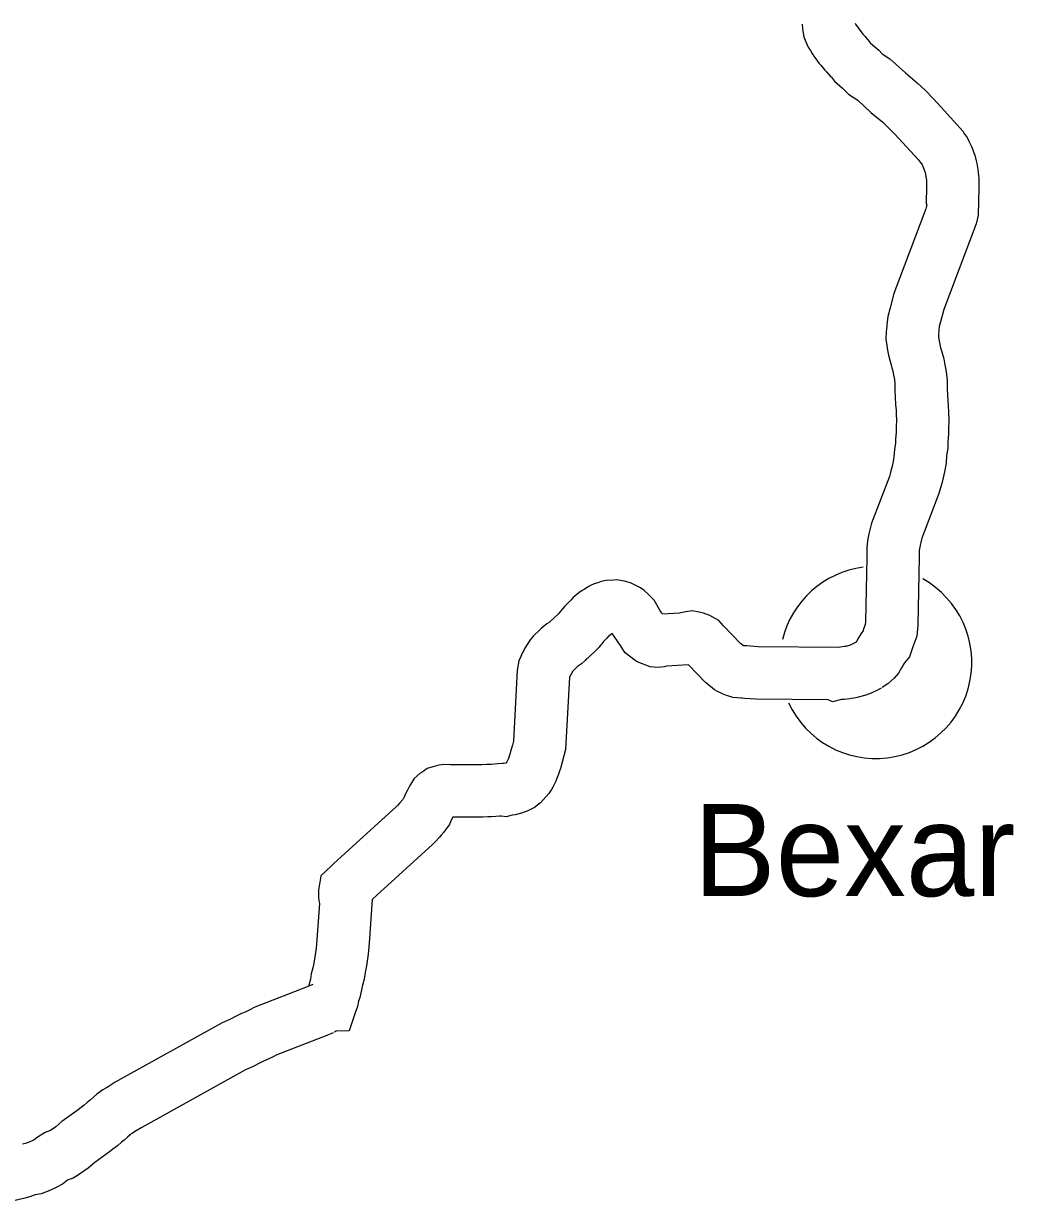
# Model space of a CAD drawing. Extents: x 1377389 to 1380723, y 1168351 to 1170484.
# Drawn here: x 1377955.3 to 1378011.9, y 1170224.4 to 1170291.8 of the extents above; entities that cross this region are included whole.
import ezdxf

# ---------------------------------------------------------------- set-up
doc = ezdxf.new("R2010")
doc.units = 0
doc.layers.add('B_Fill', color=7, linetype='Continuous')

msp = doc.modelspace()

# ---------------------------------------------------------------- linework, layer by layer
at = {"layer": 'B_Fill'}
for points in [[(1378002.871, 1170291.827), (1378002.899, 1170291.779), (1378003.322, 1170291.205), (1378003.428, 1170291.082), (1378003.753, 1170290.691), (1378004.236, 1170290.284), (1378004.428, 1170290.075), (1378004.868, 1170289.793), (1378005.75, 1170288.977), (1378006.433, 1170288.415), (1378006.9, 1170287.978), (1378007.322, 1170287.54), (1378007.595, 1170287.243), (1378008.723, 1170286.009), (1378009.034, 1170285.648), (1378009.139, 1170285.478), (1378009.263, 1170285.319), (1378009.39, 1170285.065), (1378009.543, 1170284.767), (1378009.604, 1170284.571), (1378009.644, 1170284.461), (1378009.719, 1170284.259), (1378009.787, 1170284.02), (1378009.845, 1170283.786), (1378009.896, 1170283.448), (1378009.922, 1170283.255), (1378009.964, 1170282.964), (1378009.957, 1170282.396), (1378009.917, 1170280.824), (1378009.873, 1170280.652), (1378009.802, 1170280.335), (1378007.958, 1170275.435), (1378007.77, 1170274.73), (1378007.692, 1170274.449), (1378007.67, 1170274.27), (1378007.65, 1170273.958), (1378007.644, 1170273.912), (1378007.641, 1170273.868), (1378007.642, 1170273.861), (1378007.688, 1170273.616), (1378007.716, 1170273.447), (1378007.752, 1170273.316), (1378007.839, 1170273.001), (1378007.869, 1170272.874), (1378007.95, 1170272.609), (1378008.009, 1170272.254), (1378008.093, 1170271.886), (1378008.138, 1170271.353), (1378008.153, 1170270.894), (1378008.166, 1170270.513), (1378008.176, 1170270.191), (1378008.204, 1170269.905), (1378008.228, 1170269.547), (1378008.243, 1170269.064), (1378008.216, 1170268.598), (1378008.217, 1170268.279), (1378008.188, 1170267.864), (1378008.176, 1170267.464), (1378008.105, 1170267.058), (1378008.078, 1170266.622), (1378007.989, 1170266.131), (1378007.91, 1170265.777), (1378007.835, 1170265.465), (1378007.77, 1170265.205), (1378007.67, 1170264.884), (1378006.688, 1170262.337), (1378006.634, 1170262.084), (1378006.59, 1170261.926), (1378006.572, 1170261.818), (1378006.558, 1170261.726), (1378006.544, 1170261.628), (1378006.547, 1170261.543), (1378006.542, 1170261.403), (1378006.547, 1170261.234), (1378006.459, 1170257.356), (1378006.399, 1170256.726), (1378006.178, 1170256.1), (1378005.991, 1170255.533), (1378005.7, 1170255.191), (1378005.664, 1170255.127), (1378005.531, 1170254.896), (1378005.353, 1170254.599), (1378005.105, 1170254.311), (1378004.754, 1170253.978), (1378004.413, 1170253.775)], [(1377999.84, 1170291.77), (1377999.859, 1170291.533), (1377999.88, 1170291.378), (1377999.931, 1170291.054), (1378000.041, 1170290.758), (1378000.202, 1170290.425), (1378000.315, 1170290.254), (1378000.406, 1170290.094), (1378000.511, 1170289.932), (1378000.616, 1170289.786), (1378000.807, 1170289.518), (1378000.908, 1170289.423), (1378000.977, 1170289.329), (1378001.141, 1170289.14), (1378001.227, 1170289.037), (1378001.487, 1170288.753), (1378001.518, 1170288.731), (1378001.696, 1170288.502), (1378002.157, 1170288.113), (1378002.484, 1170287.758), (1378003.026, 1170287.411), (1378003.777, 1170286.716), (1378004.452, 1170286.16), (1378004.792, 1170285.842), (1378005.137, 1170285.483), (1378005.384, 1170285.216), (1378006.479, 1170284.017), (1378006.605, 1170283.871), (1378006.67, 1170283.766), (1378006.713, 1170283.71), (1378006.749, 1170283.64), (1378006.831, 1170283.421), (1378006.866, 1170283.326), (1378006.888, 1170283.247), (1378006.899, 1170283.202), (1378006.926, 1170283.022), (1378006.952, 1170282.835), (1378006.962, 1170282.767), (1378006.958, 1170282.453), (1378006.934, 1170281.52), (1378006.97, 1170281.409), (1378006.955, 1170281.347), (1378006.921, 1170281.198), (1378005.098, 1170276.352), (1378004.876, 1170275.52), (1378004.74, 1170275.032), (1378004.682, 1170274.546), (1378004.663, 1170274.256), (1378004.653, 1170274.181), (1378004.631, 1170273.723), (1378004.682, 1170273.37), (1378004.733, 1170273.097), (1378004.781, 1170272.808), (1378004.859, 1170272.522), (1378004.931, 1170272.26), (1378004.971, 1170272.089), (1378005.024, 1170271.917), (1378005.065, 1170271.674), (1378005.121, 1170271.425), (1378005.142, 1170271.178), (1378005.155, 1170270.796), (1378005.167, 1170270.415), (1378005.181, 1170269.996), (1378005.214, 1170269.662), (1378005.231, 1170269.4), (1378005.241, 1170269.102), (1378005.216, 1170268.684), (1378005.217, 1170268.382), (1378005.191, 1170268.012), (1378005.184, 1170267.77), (1378005.12, 1170267.41), (1378005.095, 1170266.982), (1378005.048, 1170266.726), (1378004.987, 1170266.454), (1378004.921, 1170266.18), (1378004.88, 1170266.016), (1378004.835, 1170265.87), (1378003.805, 1170263.198), (1378003.72, 1170262.804), (1378003.657, 1170262.578), (1378003.608, 1170262.283), (1378003.589, 1170262.153), (1378003.537, 1170261.788), (1378003.545, 1170261.552), (1378003.54, 1170261.411), (1378003.546, 1170261.219), (1378003.462, 1170257.532), (1378003.447, 1170257.378), (1378003.339, 1170257.07), (1378003.325, 1170257.029), (1378003.23, 1170256.917), (1378003.058, 1170256.613), (1378002.944, 1170256.415), (1378002.923, 1170256.38), (1378002.88, 1170256.354)], [(1378002.931, 1170256.383), (1378002.707, 1170256.261), (1378002.58, 1170256.195), (1378002.409, 1170256.151), (1378002.338, 1170256.135), (1378002.306, 1170256.128), (1378002.256, 1170256.122), (1378002.132, 1170256.105), (1378001.95, 1170256.076), (1377997.313, 1170256.103), (1377996.872, 1170256.137), (1377996.665, 1170256.166), (1377996.476, 1170256.172), (1377996.316, 1170256.3), (1377995.333, 1170257.313), (1377995.076, 1170257.62), (1377994.556, 1170257.91), (1377994.191, 1170258.042), (1377993.939, 1170258.084), (1377993.539, 1170258.17), (1377993.169, 1170258.111), (1377993.069, 1170258.094), (1377992.819, 1170258.043), (1377991.836, 1170257.982), (1377991.82, 1170258.006), (1377991.784, 1170258.06), (1377991.73, 1170258.147), (1377991.686, 1170258.209), (1377991.368, 1170258.773), (1377991.03, 1170259.132), (1377990.8, 1170259.328), (1377990.576, 1170259.484), (1377990.273, 1170259.64), (1377990.162, 1170259.691), (1377990.039, 1170259.748), (1377989.74, 1170259.844), (1377989.233, 1170259.953), (1377989.048, 1170259.924), (1377988.593, 1170259.909), (1377988.321, 1170259.845), (1377988.129, 1170259.778), (1377987.933, 1170259.722), (1377987.727, 1170259.61), (1377987.542, 1170259.516), (1377987.352, 1170259.399), (1377987.239, 1170259.329), (1377987.046, 1170259.191), (1377986.735, 1170258.941), (1377986.585, 1170258.781)], [(1377986.585, 1170258.781), (1377986.491, 1170258.68), (1377986.25, 1170258.435), (1377986.136, 1170258.294), (1377985.991, 1170258.153), (1377985.897, 1170258.018), (1377985.845, 1170257.966), (1377985.667, 1170257.807), (1377985.352, 1170257.508), (1377985.213, 1170257.421), (1377984.895, 1170257.161), (1377984.794, 1170257.052), (1377984.446, 1170256.727), (1377984.269, 1170256.51), (1377983.954, 1170256.037), (1377983.902, 1170255.902), (1377983.807, 1170255.75), (1377983.738, 1170255.545), (1377983.61, 1170255.308), (1377983.525, 1170254.765), (1377983.315, 1170250.712), (1377983.251, 1170250.478), (1377983.134, 1170250.12), (1377983.126, 1170250.017), (1377983.088, 1170249.894), (1377983.07, 1170249.84), (1377983.021, 1170249.716), (1377982.987, 1170249.628), (1377982.949, 1170249.552), (1377982.936, 1170249.526), (1377982.932, 1170249.52), (1377982.863, 1170249.441), (1377982.732, 1170249.429), (1377982.684, 1170249.417), (1377982.415, 1170249.408), (1377982.228, 1170249.389), (1377982.036, 1170249.373), (1377981.933, 1170249.364), (1377981.757, 1170249.367), (1377981.497, 1170249.349), (1377981.397, 1170249.353), (1377979.698, 1170249.347), (1377979.311, 1170249.361), (1377979.046, 1170249.323), (1377978.827, 1170249.279), (1377978.696, 1170249.242), (1377978.373, 1170249.133), (1377978.127, 1170248.968), (1377977.97, 1170248.862), (1377977.622, 1170248.557), (1377977.409, 1170248.213), (1377977.339, 1170248.087), (1377977.235, 1170247.904), (1377977.132, 1170247.681), (1377977.09, 1170247.582), (1377977.004, 1170247.415), (1377976.999, 1170247.405), (1377976.97, 1170247.361), (1377976.796, 1170247.175), (1377976.669, 1170247.021), (1377976.608, 1170246.961), (1377973.441, 1170244.07), (1377973.028, 1170243.692), (1377972.93, 1170243.598), (1377972.865, 1170243.539), (1377972.28, 1170242.982), (1377972.28, 1170242.968), (1377972.147, 1170242.161), (1377972.134, 1170241.78), (1377972.166, 1170241.553), (1377972.19, 1170241.396), (1377972.047, 1170239.34), (1377972.011, 1170238.843), (1377971.932, 1170238.347), (1377971.866, 1170237.987), (1377971.818, 1170237.715), (1377971.728, 1170237.377), (1377971.675, 1170237.07), (1377971.571, 1170236.65)], [(1378004.361, 1170253.746), (1378004.114, 1170253.612), (1378003.793, 1170253.445), (1378003.484, 1170253.33), (1378003.125, 1170253.238), (1378002.997, 1170253.208), (1378002.81, 1170253.168), (1378002.64, 1170253.146), (1378002.566, 1170253.136), (1378002.252, 1170253.087), (1378002.087, 1170253.081), (1378001.581, 1170252.963), (1378001.326, 1170253.08), (1377997.188, 1170253.103), (1377996.544, 1170253.153), (1377996.408, 1170253.173), (1377996.326, 1170253.175), (1377996.139, 1170253.182), (1377995.871, 1170253.207), (1377995.641, 1170253.275), (1377995.501, 1170253.323), (1377995.317, 1170253.394), (1377995.207, 1170253.453), (1377995.164, 1170253.473), (1377995.03, 1170253.534), (1377994.827, 1170253.647), (1377994.373, 1170254.001), (1377994.308, 1170254.062), (1377993.33, 1170255.07), (1377992.07, 1170254.991), (1377991.946, 1170254.963), (1377991.603, 1170254.925), (1377991.14, 1170254.956), (1377990.384, 1170255.251), (1377990.267, 1170255.324), (1377989.699, 1170255.767), (1377989.452, 1170256.15), (1377989.447, 1170256.158), (1377989.329, 1170256.334), (1377989.26, 1170256.437), (1377989.229, 1170256.487), (1377988.959, 1170256.865), (1377988.926, 1170256.845), (1377988.902, 1170256.83), (1377988.86, 1170256.8), (1377988.78, 1170256.736), (1377988.776, 1170256.731)], [(1377988.776, 1170256.731), (1377988.657, 1170256.604), (1377988.491, 1170256.435), (1377988.355, 1170256.267), (1377988.286, 1170256.2), (1377988.208, 1170256.089), (1377987.911, 1170255.789), (1377987.729, 1170255.627), (1377987.563, 1170255.463), (1377987.498, 1170255.413), (1377987.409, 1170255.324), (1377987.199, 1170255.124), (1377986.965, 1170254.978), (1377986.95, 1170254.966), (1377986.752, 1170254.755), (1377986.7, 1170254.717), (1377986.508, 1170254.361), (1377986.294, 1170250.233), (1377985.996, 1170249.144), (1377985.947, 1170248.987), (1377985.892, 1170248.818), (1377985.812, 1170248.616), (1377985.735, 1170248.42), (1377985.623, 1170248.19), (1377985.561, 1170248.073), (1377985.479, 1170247.932), (1377985.332, 1170247.706), (1377984.857, 1170247.165), (1377984.504, 1170246.903), (1377984.127, 1170246.709), (1377983.77, 1170246.577), (1377983.413, 1170246.48), (1377983.236, 1170246.463), (1377982.887, 1170246.378), (1377982.604, 1170246.412), (1377982.501, 1170246.402), (1377982.293, 1170246.384), (1377982.037, 1170246.361), (1377981.832, 1170246.365), (1377981.552, 1170246.346), (1377981.352, 1170246.352), (1377979.829, 1170246.347), (1377979.725, 1170246.146), (1377979.637, 1170245.935), (1377979.453, 1170245.677), (1377979.321, 1170245.484), (1377979.164, 1170245.315), (1377979.05, 1170245.194), (1377978.888, 1170244.997), (1377978.677, 1170244.788), (1377975.464, 1170241.854), (1377975.213, 1170241.625), (1377975.04, 1170239.125), (1377974.993, 1170238.496), (1377974.889, 1170237.843), (1377974.819, 1170237.456), (1377974.749, 1170237.063), (1377974.661, 1170236.733), (1377974.613, 1170236.456), (1377974.508, 1170236.029), (1377974.437, 1170235.81), (1377974.378, 1170235.507), (1377974.241, 1170235.15), (1377973.891, 1170234.113), (1377973.163, 1170234.089), (1377973.058, 1170234.038)], [(1377971.816, 1170236.767), (1377971.499, 1170236.634), (1377968.501, 1170235.471), (1377968.125, 1170235.272), (1377967.937, 1170235.182), (1377967.736, 1170235.098), (1377967.468, 1170234.972), (1377967.058, 1170234.755), (1377966.63, 1170234.565), (1377960.507, 1170231.167), (1377960.092, 1170230.907), (1377960, 1170230.848), (1377959.783, 1170230.738), (1377959.456, 1170230.475), (1377959.266, 1170230.317), (1377959.086, 1170230.164), (1377958.897, 1170230.009), (1377958.723, 1170229.85), (1377958.552, 1170229.725), (1377958.371, 1170229.582), (1377957.443, 1170228.914), (1377957.096, 1170228.603), (1377956.801, 1170228.401), (1377956.491, 1170228.287), (1377956.083, 1170228.038), (1377955.86, 1170227.872), (1377955.747, 1170227.81), (1377955.577, 1170227.728), (1377955.424, 1170227.671), (1377955.193, 1170227.624)], [(1377972.98, 1170234.002), (1377972.624, 1170233.852), (1377969.747, 1170232.736), (1377969.474, 1170232.592), (1377969.168, 1170232.445), (1377968.954, 1170232.356), (1377968.808, 1170232.287), (1377968.371, 1170232.056), (1377967.969, 1170231.877), (1377962.031, 1170228.581), (1377961.7, 1170228.375), (1377961.498, 1170228.244), (1377961.419, 1170228.204), (1377961.356, 1170228.153), (1377961.195, 1170228.019), (1377961.005, 1170227.858), (1377960.862, 1170227.741), (1377960.628, 1170227.527), (1377960.368, 1170227.336), (1377960.178, 1170227.186), (1377959.325, 1170226.573), (1377958.952, 1170226.238), (1377958.392, 1170225.855), (1377958.085, 1170225.678), (1377957.806, 1170225.574), (1377957.762, 1170225.548), (1377957.477, 1170225.336), (1377957.117, 1170225.141), (1377956.755, 1170224.965), (1377956.254, 1170224.78), (1377955.909, 1170224.708), (1377955.806, 1170224.679), (1377955.66, 1170224.628), (1377955.33, 1170224.527), (1377954.778, 1170224.395)]]:
    msp.add_lwpolyline(points, dxfattribs=at)
for start, end in [(97.59463, 166.26371), (204.94389, 60.57254)]:
    msp.add_arc((1378004.052, 1170255.213), 5.5, start, end, dxfattribs=at)

# ---------------------------------------------------------------- texts
msp.add_text('Bexar', height=5.28, dxfattribs=at).set_placement((1377993.613, 1170241.828))

doc.saveas('drawing.dxf')
